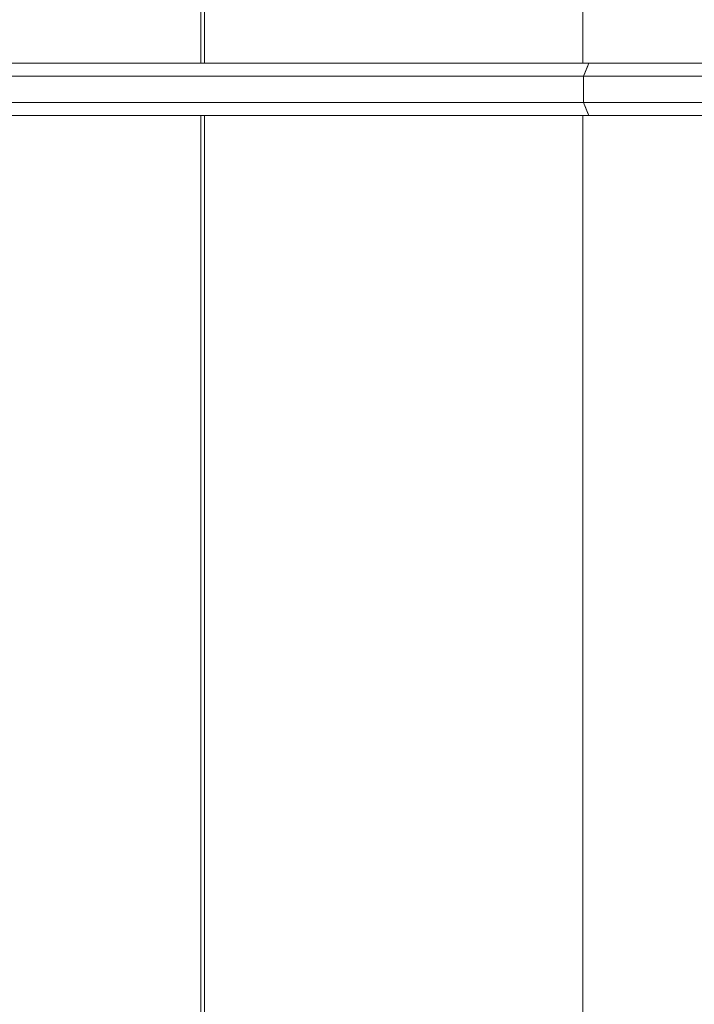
# Model space of a CAD drawing. Header units: millimetres. Extents: x 2 to 902, y -447 to 199.
# Tile 654 of 656: x 23.024 to 24.004, y 164.321 to 165.753. Entities that reach past the tile are written whole.
import ezdxf

# ---------------------------------------------------------------- set-up
doc = ezdxf.new("R2010")
doc.units = ezdxf.units.MM
doc.header["$MEASUREMENT"] = 0
for name, color, linetype, lineweight in [('IFC-Corrimão-Contorno', 36, 'Continuous', 5), ('IFC-Escada-Contorno', 32, 'Continuous', 5), ('IFC-Laje-Contorno', 134, 'Continuous', 5), ('IFC-Lance de escada-Contorno', 32, 'Continuous', 5)]:
    doc.layers.add(name, color=color, linetype=linetype, lineweight=lineweight)

msp = doc.modelspace()

# ---------------------------------------------------------------- linework, layer by layer
at = {"layer": 'IFC-Corrimão-Contorno', "color": 7, "lineweight": 5}
for p, q in [((22.7509, 165.6895), (23.8509, 165.6895)), ((23.8434, 165.6705), (23.8509, 165.6895)), ((23.8453, 165.6752), (23.8509, 165.6895)), ((23.8484, 165.6832), (23.8509, 165.6895)), ((23.8484, 165.6832), (23.849, 165.6848)), ((23.849, 165.6848), (23.8509, 165.6895)), ((23.8509, 165.6895), (25.0871, 165.6895)), ((22.7434, 165.6705), (23.8434, 165.6705)), ((23.8434, 165.6705), (23.8484, 165.6832)), ((23.8434, 165.6705), (23.8453, 165.6752)), ((23.8434, 165.6705), (25.0871, 165.6705)), ((23.8434, 165.6324), (23.8434, 165.6705)), ((22.7434, 165.6324), (23.8434, 165.6324)), ((23.8434, 165.6324), (25.0871, 165.6324)), ((23.8434, 165.6324), (23.8471, 165.6229)), ((23.8434, 165.6324), (23.8509, 165.6133)), ((23.8434, 165.6324), (23.8453, 165.6276)), ((23.8453, 165.6276), (23.8509, 165.6133)), ((22.7509, 165.6133), (23.8509, 165.6133)), ((23.8471, 165.6229), (23.849, 165.6181)), ((23.849, 165.6181), (23.8509, 165.6133)), ((23.8509, 165.6133), (25.0871, 165.6133))]:
    msp.add_line(p, q, dxfattribs=at)
at = {"layer": 'IFC-Escada-Contorno', "color": 7, "lineweight": 5}
for p, q in [((23.2922, 165.6895), (23.2922, 168.6133)), ((23.8422, 165.6895), (23.8422, 168.6133)), ((22.7509, 165.6895), (23.8509, 165.6895)), ((23.8471, 165.68), (23.8509, 165.6895)), ((23.8484, 165.6832), (23.849, 165.6848)), ((23.849, 165.6848), (23.8509, 165.6895)), ((23.8509, 165.6895), (25.0871, 165.6895)), ((22.7434, 165.6705), (23.8434, 165.6705)), ((23.8434, 165.6705), (23.8471, 165.68)), ((23.8434, 165.6705), (23.8453, 165.6752)), ((23.8434, 165.6705), (25.0871, 165.6705)), ((23.8434, 165.6324), (23.8434, 165.6705)), ((23.8453, 165.6752), (23.8471, 165.68)), ((23.8471, 165.68), (23.8484, 165.6832)), ((22.7434, 165.6324), (23.8434, 165.6324)), ((23.8434, 165.6324), (25.0871, 165.6324)), ((23.8453, 165.6276), (23.849, 165.6181)), ((23.8453, 165.6276), (23.8509, 165.6133)), ((23.8453, 165.6276), (23.8471, 165.6229)), ((22.7509, 165.6133), (23.8509, 165.6133)), ((23.2922, 162.6895), (23.2922, 165.6133)), ((23.8422, 162.6895), (23.8422, 165.6133)), ((23.8471, 165.6229), (23.849, 165.6181)), ((23.849, 165.6181), (23.8509, 165.6133)), ((23.8509, 165.6133), (25.0871, 165.6133))]:
    msp.add_line(p, q, dxfattribs=at)
at = {"layer": 'IFC-Laje-Contorno', "color": 7, "lineweight": 5}
for p, q in [((23.2871, 165.6895), (23.2871, 168.6133)), ((23.2871, 165.6895), (23.2871, 168.6133)), ((23.2871, 162.6895), (23.2871, 165.6133)), ((23.2871, 162.6895), (23.2871, 165.6133))]:
    msp.add_line(p, q, dxfattribs=at)
at = {"layer": 'IFC-Lance de escada-Contorno', "color": 7, "lineweight": 5}
for p, q in [((23.2922, 165.6895), (23.2922, 168.6133)), ((23.8422, 165.6895), (23.8422, 168.6133)), ((23.2922, 162.6895), (23.2922, 165.6133)), ((23.8422, 162.6895), (23.8422, 165.6133))]:
    msp.add_line(p, q, dxfattribs=at)

doc.saveas('drawing.dxf')
